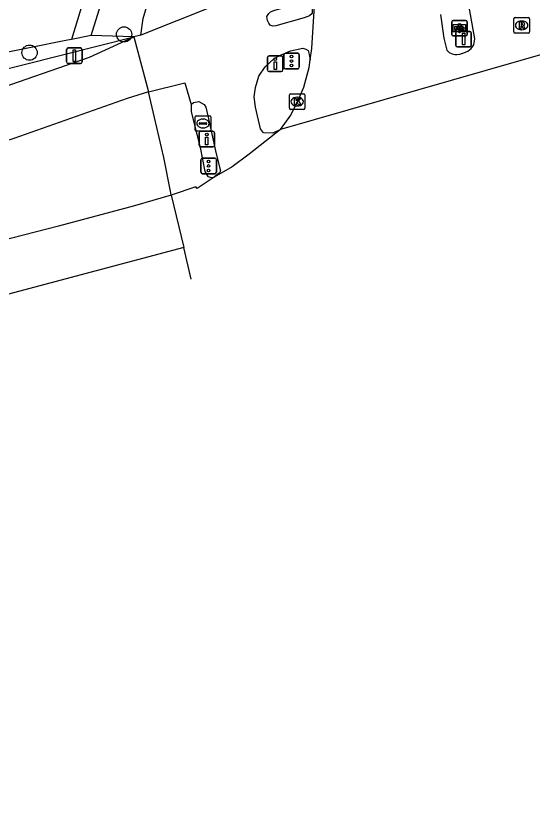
# Model space of a CAD drawing. Extents: x 162722 to 165099, y 384721 to 386283.
# Drawn here: x 164557 to 164590.2, y 385061.5 to 385113 of the extents above; entities that cross this region are included whole.
import ezdxf

# ---------------------------------------------------------------- set-up
doc = ezdxf.new("R2010")
doc.units = 0
for name, color, linetype in [('IMGEO_Afsluitpaal', 7, 'Continuous'), ('IMGEO_Boom', 7, 'Continuous'), ('IMGEO_Drukknoppaal', 7, 'Continuous'), ('IMGEO_Fietspad_gesloten', 7, 'Continuous'), ('IMGEO_Fietspad_open', 7, 'Continuous'), ('IMGEO_Gasput', 7, 'Continuous'), ('IMGEO_Gemengd_bos', 7, 'Continuous'), ('IMGEO_Grasland_agrarisch', 7, 'Continuous'), ('IMGEO_Groenvoorziening', 7, 'Continuous'), ('IMGEO_Kolk', 7, 'Continuous'), ('IMGEO_Lichtpunt', 7, 'Continuous'), ('IMGEO_Rijbaan_lokaal_gesloten', 7, 'Continuous'), ('IMGEO_Rijbaan_regionaal_gesloten', 7, 'Continuous'), ('IMGEO_Rioolput', 7, 'Continuous'), ('IMGEO_Verkeersbordpaal', 7, 'Continuous'), ('IMGEO_Verkeersregelinstallatiepaal', 7, 'Continuous'), ('IMGEO_Voetpad_open', 7, 'Continuous'), ('IMGEO_Wegwijzer', 7, 'Continuous')]:
    doc.layers.add(name, color=color, linetype=linetype)

msp = doc.modelspace()

# ---------------------------------------------------------------- linework, layer by layer
at = {"layer": 'IMGEO_Afsluitpaal'}
for p, q in [((164560.262, 385110.053), (164560.262, 385110.853)), ((164560.262, 385110.853), (164560.262, 385110.053)), ((164560.362, 385110.953), (164561.152, 385110.953)), ((164561.152, 385110.953), (164560.362, 385110.953)), ((164561.252, 385110.853), (164561.252, 385110.053)), ((164561.252, 385110.053), (164561.252, 385110.853)), ((164561.152, 385109.953), (164560.362, 385109.953)), ((164560.362, 385109.953), (164561.152, 385109.953))]:
    msp.add_line(p, q, dxfattribs=at)
msp.add_lwpolyline([(164560.682, 385110.828), (164560.832, 385110.828), (164560.832, 385110.078), (164560.682, 385110.078), (164560.682, 385110.828)], dxfattribs=at)
for centre, start, end in [((164560.362, 385110.853), 90, 180), ((164560.362, 385110.853), 90, 180), ((164561.152, 385110.853), 0, 90), ((164561.152, 385110.853), 360, 90), ((164560.362, 385110.053), 180, 270), ((164560.362, 385110.053), 180, 270), ((164561.152, 385110.053), 270, 0), ((164561.152, 385110.053), 270, 0)]:
    msp.add_arc(centre, 0.1, start, end, dxfattribs=at)
at = {"layer": 'IMGEO_Boom'}
for centre in [(164563.952, 385111.82), (164557.885, 385110.648)]:
    msp.add_circle(centre, 0.489, dxfattribs=at)
at = {"layer": 'IMGEO_Drukknoppaal'}
for p, q in [((164573.163, 385109.535), (164573.163, 385110.335)), ((164573.163, 385110.335), (164573.163, 385109.535)), ((164573.263, 385110.435), (164574.053, 385110.435)), ((164574.053, 385110.435), (164573.263, 385110.435)), ((164574.153, 385110.335), (164574.153, 385109.535)), ((164574.153, 385109.535), (164574.153, 385110.335)), ((164574.053, 385109.435), (164573.263, 385109.435)), ((164573.263, 385109.435), (164574.053, 385109.435)), ((164568.768, 385104.699), (164568.768, 385105.499)), ((164568.768, 385105.499), (164568.768, 385104.699)), ((164568.868, 385105.599), (164569.658, 385105.599)), ((164569.658, 385105.599), (164568.868, 385105.599)), ((164569.758, 385105.499), (164569.758, 385104.699)), ((164569.758, 385104.699), (164569.758, 385105.499)), ((164569.658, 385104.599), (164568.868, 385104.599)), ((164568.868, 385104.599), (164569.658, 385104.599))]:
    msp.add_line(p, q, dxfattribs=at)
for points in [[(164573.733, 385110.06), (164573.733, 385109.56), (164573.583, 385109.56), (164573.583, 385110.06), (164573.733, 385110.06)], [(164569.338, 385105.224), (164569.338, 385104.724), (164569.188, 385104.724), (164569.188, 385105.224), (164569.338, 385105.224)]]:
    msp.add_lwpolyline(points, dxfattribs=at)
for centre in [(164573.658, 385110.225), (164569.263, 385105.389)]:
    msp.add_circle(centre, 0.085, dxfattribs=at)
for centre, start, end in [((164573.263, 385110.335), 90, 180), ((164573.263, 385110.335), 90, 180), ((164574.053, 385110.335), 0, 90), ((164574.053, 385110.335), 360, 90), ((164573.263, 385109.535), 180, 270), ((164573.263, 385109.535), 180, 270), ((164574.053, 385109.535), 270, 0), ((164574.053, 385109.535), 270, 0), ((164568.868, 385105.499), 90, 180), ((164568.868, 385105.499), 90, 180), ((164569.658, 385105.499), 0, 90), ((164569.658, 385105.499), 360, 90), ((164568.868, 385104.699), 180, 270), ((164568.868, 385104.699), 180, 270), ((164569.658, 385104.699), 270, 0), ((164569.658, 385104.699), 270, 0)]:
    msp.add_arc(centre, 0.1, start, end, dxfattribs=at)
at = {"layer": 'IMGEO_Fietspad_gesloten'}
for points in [[(164565.023, 385111.772), (164565.178, 385112.839), (164565.938, 385115.39), (164566.448, 385117.406), (164567.546, 385121.705), (164568.947, 385127.788), (164570.029, 385132.661), (164571.381, 385137.41), (164572.762, 385143.109), (164574.756, 385149.178), (164576.621, 385153.321), (164577.853, 385155.948), (164579.489, 385158.677), (164581.394, 385161.645), (164582.751, 385163.493), (164586.063, 385167.877)], [(164574.379, 385115.51), (164565.023, 385111.772)], [(164427.545, 385091.818), (164466.181, 385089.048), (164472.096, 385089.028), (164475.345, 385089.017), (164479.201, 385089.25), (164486.735, 385089.844), (164494.185, 385091.109), (164500, 385092.583), (164511.036, 385095.657), (164514.097, 385096.536), (164524.128, 385099.277), (164531.233, 385101.225), (164540.122, 385103.542), (164546.148, 385105.225), (164548.752, 385106.009), (164555.189, 385108.098), (164561.734, 385110.359), (164564.578, 385111.667)], [(164564.578, 385111.667), (164565.532, 385108.135)], [(164565.532, 385108.135), (164564.148, 385107.706), (164556.875, 385105.144), (164555.656, 385104.75)]]:
    msp.add_lwpolyline(points, dxfattribs=at)
at = {"layer": 'IMGEO_Fietspad_open'}
for points in [[(164575.543, 385113.905), (164575.838, 385113.8), (164575.988, 385113.633), (164576.032, 385113.385), (164576.033, 385113.171), (164575.871, 385113.006), (164575.516, 385112.88), (164573.692, 385112.364), (164573.484, 385112.348), (164573.346, 385112.421), (164573.245, 385112.537), (164573.155, 385112.722), (164573.13, 385112.96), (164573.248, 385113.161), (164573.364, 385113.262), (164573.639, 385113.38), (164575.543, 385113.905)], [(164565.023, 385111.772), (164564.578, 385111.667)], [(164573.998, 385105.718), (164573.502, 385105.467), (164572.918, 385105.499), (164572.721, 385105.765), (164572.388, 385107.155), (164572.318, 385107.805), (164572.39, 385108.418), (164572.609, 385109.142), (164573.013, 385109.742), (164573.603, 385110.27), (164573.994, 385110.49), (164574.644, 385110.773), (164575.431, 385110.935), (164575.628, 385110.881), (164575.774, 385110.779), (164575.848, 385110.54), (164575.903, 385110.183)], [(164565.532, 385108.135), (164567.861, 385108.704), (164568.26, 385107.319)], [(164568.26, 385107.319), (164568.416, 385107.449), (164568.759, 385107.507), (164569.107, 385107.314), (164569.21, 385107.145), (164569.342, 385106.596), (164569.829, 385104.34), (164570.103, 385103.205), (164570.139, 385103.056), (164570.082, 385102.927), (164569.736, 385102.656)]]:
    msp.add_lwpolyline(points, dxfattribs=at)
at = {"layer": 'IMGEO_Gasput'}
for p, q in [((164568.518, 385105.672), (164568.518, 385106.524)), ((164568.593, 385106.598), (164569.445, 385106.598)), ((164569.519, 385106.524), (164569.519, 385105.672)), ((164568.777, 385106.092), (164568.777, 385106.104)), ((164569.215, 385106.055), (164568.817, 385106.055)), ((164568.82, 385106.141), (164569.218, 385106.141)), ((164569.006, 385106.378), (164569.031, 385106.378)), ((164569.261, 385106.104), (164569.261, 385106.092)), ((164569.445, 385105.598), (164568.593, 385105.598)), ((164569.029, 385105.818), (164569.004, 385105.818))]:
    msp.add_line(p, q, dxfattribs=at)
for points in [[(164568.518, 385105.672), (164568.518, 385106.524)], [(164568.593, 385106.598), (164569.445, 385106.598)], [(164569.519, 385106.524), (164569.519, 385105.672)], [(164569.445, 385105.598), (164568.593, 385105.598)]]:
    msp.add_lwpolyline(points, dxfattribs=at)
for centre, radius, start, end in [((164568.595, 385106.522), 0.0765, 91.552, 178.448), ((164568.595, 385106.522), 0.0765, 91.552, 178.448), ((164569.443, 385106.522), 0.0765, 1.552, 88.448), ((164569.443, 385106.522), 0.0765, 1.552, 88.448), ((164568.817, 385106.101), 0.0403, 85.8775, 175.7526), ((164568.814, 385106.091), 0.0366, 178.938, 274.7102), ((164569.218, 385106.098), 0.043, 264.8664, 352.4533), ((164569.222, 385106.103), 0.0386, 1.7309, 96.639), ((164568.595, 385105.674), 0.0765, 181.552, 268.448), ((164568.595, 385105.674), 0.0765, 181.552, 268.448), ((164569.443, 385105.674), 0.0765, 271.552, 358.448), ((164569.443, 385105.674), 0.0765, 271.552, 358.448)]:
    msp.add_arc(centre, radius, start, end, dxfattribs=at)
for centre, major_axis, ratio, start_param, end_param in [((164569.005, 385106.098), (-0.387, 0.002), 0.722429, 4.712389, 7.853982), ((164569.03, 385106.098), (-0.39, 0.002), 0.717154, 1.570796, 4.712389)]:
    msp.add_ellipse(centre, major_axis=major_axis, ratio=ratio, start_param=start_param, end_param=end_param, dxfattribs=at)
at = {"layer": 'IMGEO_Gemengd_bos'}
for points in [[(164550.38, 385108.091), (164564.578, 385111.667)], [(164561.834, 385111.747), (164560.574, 385111.495)], [(164564.578, 385111.667), (164561.834, 385111.747)], [(164560.574, 385111.495), (164560.315, 385111.443), (164557.78, 385110.939), (164549.873, 385109.357)]]:
    msp.add_lwpolyline(points, dxfattribs=at)
at = {"layer": 'IMGEO_Grasland_agrarisch'}
msp.add_lwpolyline([(164606.126, 385190.644), (164599.267, 385185.968), (164591.327, 385178.214), (164586.739, 385173.116), (164583.56, 385168.85), (164578.903, 385162.123), (164573.655, 385152.545), (164570.849, 385144.552), (164567.195, 385133.193), (164560.574, 385111.495)], dxfattribs=at)
at = {"layer": 'IMGEO_Groenvoorziening'}
msp.add_lwpolyline([(164561.834, 385111.747), (164573.212, 385148.155), (164576.959, 385156.769), (164577.84, 385158.156), (164578.907, 385160.368), (164581.425, 385164.528), (164586.629, 385171.736), (164592.558, 385178.361), (164596.893, 385182.426), (164603.072, 385187.341), (164607.691, 385190.5), (164606.126, 385190.644)], dxfattribs=at)
at = {"layer": 'IMGEO_Kolk'}
for p, q in [((164574.645, 385108.004), (164575.497, 385108.004)), ((164574.57, 385107.078), (164574.57, 385107.93)), ((164575.058, 385107.784), (164575.083, 385107.784)), ((164575.571, 385107.93), (164575.571, 385107.078)), ((164575.497, 385107.004), (164574.645, 385107.004)), ((164575.081, 385107.224), (164575.056, 385107.224))]:
    msp.add_line(p, q, dxfattribs=at)
for points in [[(164574.645, 385108.004), (164575.497, 385108.004)], [(164574.57, 385107.078), (164574.57, 385107.93)], [(164574.891, 385107.704), (164575.014, 385107.704), (164575.014, 385107.553), (164575.144, 385107.704), (164575.308, 385107.704), (164575.162, 385107.553), (164575.315, 385107.304), (164575.163, 385107.304), (164575.078, 385107.468), (164575.014, 385107.401), (164575.014, 385107.304), (164574.891, 385107.304), (164574.891, 385107.704)], [(164575.571, 385107.93), (164575.571, 385107.078)], [(164575.497, 385107.004), (164574.645, 385107.004)]]:
    msp.add_lwpolyline(points, dxfattribs=at)
for centre, start, end in [((164574.647, 385107.928), 91.552, 178.448), ((164574.647, 385107.928), 91.552, 178.448), ((164575.495, 385107.928), 1.552, 88.448), ((164575.495, 385107.928), 1.552, 88.448), ((164574.647, 385107.08), 181.552, 268.448), ((164574.647, 385107.08), 181.552, 268.448), ((164575.495, 385107.08), 271.552, 358.448), ((164575.495, 385107.08), 271.552, 358.448)]:
    msp.add_arc(centre, 0.0765, start, end, dxfattribs=at)
for centre, major_axis, ratio, start_param, end_param in [((164575.057, 385107.504), (-0.387, 0.002), 0.722429, 4.712389, 7.853982), ((164575.082, 385107.504), (-0.39, 0.002), 0.717154, 1.570796, 4.712389)]:
    msp.add_ellipse(centre, major_axis=major_axis, ratio=ratio, start_param=start_param, end_param=end_param, dxfattribs=at)
at = {"layer": 'IMGEO_Lichtpunt'}
for p, q in [((164585.903, 385112.718), (164585.095, 385112.718)), ((164585.903, 385112.718), (164585.095, 385112.718)), ((164585.001, 385112.623), (164585.001, 385111.816)), ((164585.001, 385112.623), (164585.001, 385111.816)), ((164585.997, 385111.816), (164585.997, 385112.623)), ((164585.997, 385111.816), (164585.997, 385112.623)), ((164585.095, 385111.722), (164585.903, 385111.722)), ((164585.095, 385111.722), (164585.903, 385111.722))]:
    msp.add_line(p, q, dxfattribs=at)
for points in [[(164585.375, 385112.287), (164585.414, 385112.259), (164585.226, 385111.997), (164585.188, 385112.024), (164585.375, 385112.287)], [(164585.477, 385112.239), (164585.524, 385112.239), (164585.524, 385111.917), (164585.477, 385111.917), (164585.477, 385112.239)], [(164585.587, 385112.259), (164585.625, 385112.286), (164585.812, 385112.024), (164585.773, 385111.996), (164585.587, 385112.259)]]:
    msp.add_lwpolyline(points, dxfattribs=at)
msp.add_circle((164585.5, 385112.421), 0.0994, dxfattribs=at)
for centre, start, end in [((164585.095, 385112.623), 90, 180), ((164585.095, 385112.623), 90, 180), ((164585.903, 385112.623), 0, 90), ((164585.903, 385112.623), 0, 90), ((164585.095, 385111.816), 180, 270), ((164585.095, 385111.816), 180, 270), ((164585.903, 385111.816), 270, 0), ((164585.903, 385111.816), 270, 360)]:
    msp.add_arc(centre, 0.0946, start, end, dxfattribs=at)
at = {"layer": 'IMGEO_Rijbaan_lokaal_gesloten'}
for points in [[(164575.903, 385110.183), (164576.009, 385110.913), (164576.229, 385114.386), (164576.227, 385116.053)], [(164584.277, 385113.098), (164584.499, 385111.574), (164584.677, 385110.812), (164584.824, 385110.66), (164585.022, 385110.575), (164585.191, 385110.537), (164585.332, 385110.528), (164585.519, 385110.542), (164585.769, 385110.628), (164586.031, 385110.754), (164586.239, 385110.912), (164586.414, 385111.156), (164586.484, 385111.527), (164586.105, 385113.704)], [(164573.998, 385105.718), (164574.666, 385106.638), (164575.153, 385107.641), (164575.494, 385108.442), (164575.833, 385109.694), (164575.903, 385110.183)]]:
    msp.add_lwpolyline(points, dxfattribs=at)
at = {"layer": 'IMGEO_Rijbaan_regionaal_gesloten'}
for points in [[(164593.763, 385111.379), (164573.998, 385105.718)], [(164573.998, 385105.718), (164571.983, 385104.127), (164570.893, 385103.312), (164569.736, 385102.656)], [(164569.736, 385102.656), (164568.64, 385101.922), (164568.561, 385102.028), (164566.982, 385101.5)], [(164566.982, 385101.5), (164564.63, 385100.807), (164559.736, 385099.508), (164553.821, 385097.977), (164548.479, 385096.556), (164544.44, 385095.476)], [(164566.982, 385101.5), (164567.783, 385098.14)], [(164567.783, 385098.14), (164541.949, 385091.263), (164511.564, 385082.862), (164492.645, 385077.429), (164476.979, 385072.818), (164457.586, 385066.975), (164438.067, 385060.942), (164422.969, 385056.11), (164407.271, 385050.93), (164384.53, 385043.318), (164369.306, 385038.043), (164348.776, 385030.779), (164334.911, 385025.82), (164323.856, 385021.714), (164309.264, 385016.25), (164297.072, 385011.607), (164282.069, 385005.858), (164264.319, 384998.783), (164263.334, 384998.39)], [(164568.271, 385096.092), (164567.783, 385098.14)]]:
    msp.add_lwpolyline(points, dxfattribs=at)
at = {"layer": 'IMGEO_Rioolput'}
for p, q in [((164588.988, 385111.975), (164588.988, 385112.827)), ((164589.063, 385112.901), (164589.915, 385112.901)), ((164589.476, 385112.681), (164589.501, 385112.681)), ((164589.989, 385112.827), (164589.989, 385111.975)), ((164589.499, 385112.121), (164589.474, 385112.121)), ((164589.915, 385111.901), (164589.063, 385111.901))]:
    msp.add_line(p, q, dxfattribs=at)
for points in [[(164588.988, 385111.975), (164588.988, 385112.827)], [(164589.063, 385112.901), (164589.915, 385112.901)], [(164589.989, 385112.827), (164589.989, 385111.975)], [(164589.577, 385112.599), (164589.325, 385112.601), (164589.325, 385112.201)], [(164589.325, 385112.201), (164589.449, 385112.201), (164589.449, 385112.363), (164589.46, 385112.363)], [(164589.503, 385112.52), (164589.449, 385112.52), (164589.449, 385112.439)], [(164589.449, 385112.439), (164589.501, 385112.439)], [(164589.507, 385112.334), (164589.578, 385112.201), (164589.718, 385112.201), (164589.653, 385112.327)], [(164589.915, 385111.901), (164589.063, 385111.901)]]:
    msp.add_lwpolyline(points, dxfattribs=at)
for centre, radius, start, end in [((164589.065, 385112.825), 0.0765, 91.552, 178.448), ((164589.065, 385112.825), 0.0765, 91.552, 178.448), ((164589.913, 385112.825), 0.0765, 1.552, 88.448), ((164589.913, 385112.825), 0.0765, 1.552, 88.448), ((164589.459, 385112.31), 0.0533, 26.0293, 88.6989), ((164589.485, 385112.628), 0.19, 274.7715, 282.9687), ((164589.509, 385112.424), 0.0964, 77.0061, 93.1865), ((164589.523, 385112.481), 0.0378, 276.6634, 79.6772), ((164589.576, 385112.489), 0.109, 350.3612, 89.416), ((164589.574, 385112.489), 0.112, 277.5842, 350.9817), ((164589.558, 385112.274), 0.108, 29.5134, 73.7905), ((164589.065, 385111.977), 0.0765, 181.552, 268.448), ((164589.065, 385111.977), 0.0765, 181.552, 268.448), ((164589.913, 385111.977), 0.0765, 271.552, 358.448), ((164589.913, 385111.977), 0.0765, 271.552, 358.448)]:
    msp.add_arc(centre, radius, start, end, dxfattribs=at)
for centre, major_axis, ratio, start_param, end_param in [((164589.475, 385112.401), (-0.387, 0.002), 0.722429, 4.712389, 7.853982), ((164589.5, 385112.401), (-0.39, 0.002), 0.717154, 1.570796, 4.712389)]:
    msp.add_ellipse(centre, major_axis=major_axis, ratio=ratio, start_param=start_param, end_param=end_param, dxfattribs=at)
at = {"layer": 'IMGEO_Verkeersbordpaal'}
for p, q in [((164585.263, 385111.117), (164585.263, 385111.917)), ((164585.263, 385111.917), (164585.263, 385111.117)), ((164585.363, 385112.017), (164586.153, 385112.017)), ((164586.153, 385112.017), (164585.363, 385112.017)), ((164586.253, 385111.917), (164586.253, 385111.117)), ((164586.253, 385111.117), (164586.253, 385111.917)), ((164586.153, 385111.017), (164585.363, 385111.017)), ((164585.363, 385111.017), (164586.153, 385111.017))]:
    msp.add_line(p, q, dxfattribs=at)
msp.add_lwpolyline([(164585.683, 385111.892), (164585.833, 385111.892), (164585.833, 385111.142), (164585.683, 385111.142), (164585.683, 385111.892)], dxfattribs=at)
for centre, start, end in [((164585.363, 385111.917), 90, 180), ((164585.363, 385111.917), 90, 180), ((164586.153, 385111.917), 0, 90), ((164586.153, 385111.917), 360, 90), ((164585.363, 385111.117), 180, 270), ((164585.363, 385111.117), 180, 270), ((164586.153, 385111.117), 270, 0), ((164586.153, 385111.117), 270, 0)]:
    msp.add_arc(centre, 0.1, start, end, dxfattribs=at)
at = {"layer": 'IMGEO_Verkeersregelinstallatiepaal'}
for p, q in [((164574.315, 385110.611), (164575.105, 385110.611)), ((164575.105, 385110.611), (164574.315, 385110.611)), ((164574.215, 385109.711), (164574.215, 385110.511)), ((164574.215, 385110.511), (164574.215, 385109.711)), ((164575.205, 385110.511), (164575.205, 385109.711)), ((164575.205, 385109.711), (164575.205, 385110.511)), ((164575.105, 385109.611), (164574.315, 385109.611)), ((164574.315, 385109.611), (164575.105, 385109.611)), ((164568.99, 385103.871), (164569.78, 385103.871)), ((164569.78, 385103.871), (164568.99, 385103.871)), ((164568.89, 385102.971), (164568.89, 385103.771)), ((164568.89, 385103.771), (164568.89, 385102.971)), ((164569.88, 385103.771), (164569.88, 385102.971)), ((164569.88, 385102.971), (164569.88, 385103.771)), ((164569.78, 385102.871), (164568.99, 385102.871)), ((164568.99, 385102.871), (164569.78, 385102.871))]:
    msp.add_line(p, q, dxfattribs=at)
for centre in [(164574.71, 385110.401), (164574.71, 385110.111), (164574.71, 385109.821), (164569.385, 385103.661), (164569.385, 385103.371), (164569.385, 385103.081)]:
    msp.add_circle(centre, 0.085, dxfattribs=at)
for centre, start, end in [((164574.315, 385110.511), 90, 180), ((164574.315, 385110.511), 90, 180), ((164575.105, 385110.511), 0, 90), ((164575.105, 385110.511), 360, 90), ((164574.315, 385109.711), 180, 270), ((164574.315, 385109.711), 180, 270), ((164575.105, 385109.711), 270, 0), ((164575.105, 385109.711), 270, 0), ((164568.99, 385103.771), 90, 180), ((164568.99, 385103.771), 90, 180), ((164569.78, 385103.771), 0, 90), ((164569.78, 385103.771), 360, 90), ((164568.99, 385102.971), 180, 270), ((164568.99, 385102.971), 180, 270), ((164569.78, 385102.971), 270, 0), ((164569.78, 385102.971), 270, 0)]:
    msp.add_arc(centre, 0.1, start, end, dxfattribs=at)
at = {"layer": 'IMGEO_Voetpad_open'}
for points in [[(164566.982, 385101.5), (164566.944, 385101.742), (164566.502, 385103.917), (164565.903, 385106.494), (164565.532, 385108.135)], [(164568.26, 385107.319), (164568.265, 385106.857), (164568.831, 385104.551), (164569.135, 385103.006), (164569.342, 385102.694), (164569.566, 385102.64), (164569.736, 385102.656)]]:
    msp.add_lwpolyline(points, dxfattribs=at)
at = {"layer": 'IMGEO_Wegwijzer'}
for p, q in [((164585.099, 385112.72), (164585.889, 385112.72)), ((164585.889, 385112.72), (164585.099, 385112.72)), ((164584.999, 385111.82), (164584.999, 385112.62)), ((164584.999, 385112.62), (164584.999, 385111.82)), ((164585.989, 385112.62), (164585.989, 385111.82)), ((164585.989, 385111.82), (164585.989, 385112.62)), ((164585.889, 385111.72), (164585.099, 385111.72)), ((164585.099, 385111.72), (164585.889, 385111.72))]:
    msp.add_line(p, q, dxfattribs=at)
for points in [[(164585.1, 385112.452), (164585.888, 385112.452), (164585.888, 385111.988), (164585.1, 385111.988), (164585.1, 385112.452)], [(164585.165, 385112.304), (164585.165, 385112.22), (164585.165, 385112.136), (164585.576, 385112.136), (164585.576, 385112.053), (164585.823, 385112.22), (164585.576, 385112.387), (164585.576, 385112.304), (164585.165, 385112.304)]]:
    msp.add_lwpolyline(points, dxfattribs=at)
for centre, start, end in [((164585.099, 385112.62), 90, 180), ((164585.099, 385112.62), 90, 180), ((164585.889, 385112.62), 0, 90), ((164585.889, 385112.62), 360, 90), ((164585.099, 385111.82), 180, 270), ((164585.099, 385111.82), 180, 270), ((164585.889, 385111.82), 270, 0), ((164585.889, 385111.82), 270, 0)]:
    msp.add_arc(centre, 0.1, start, end, dxfattribs=at)

doc.saveas('drawing.dxf')
